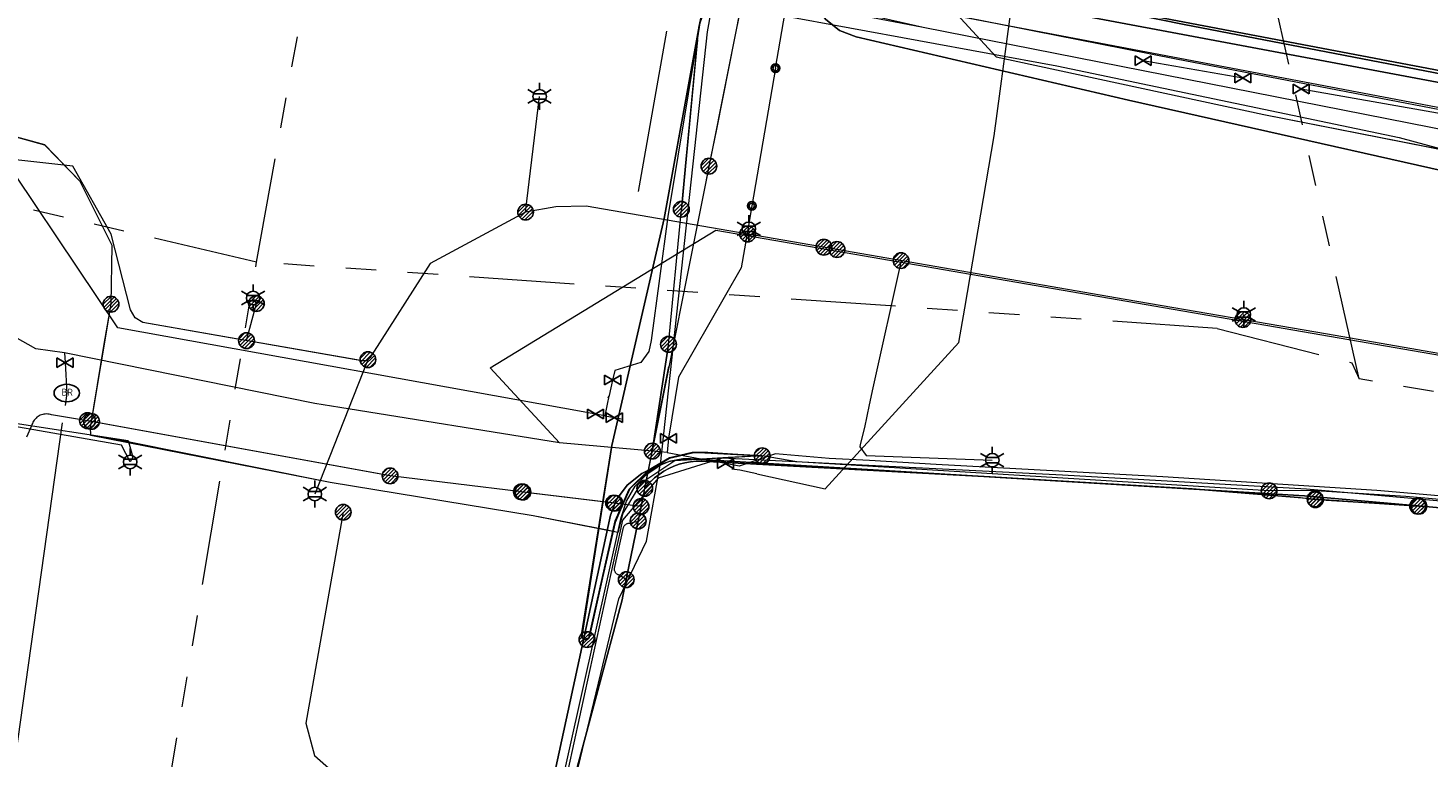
# Model space of a CAD drawing. Header units: metres. Extents: x 197355 to 199157, y 355772 to 356286.
# Tile 262 of 303: x 198744 to 198824, y 355966 to 356008. Entities that reach past the tile are written whole.
import ezdxf
from ezdxf.enums import TextEntityAlignment as Align
from ezdxf.lldxf.tags import DXFTag

# ---------------------------------------------------------------- set-up
doc = ezdxf.new("R2010")
doc.units = ezdxf.units.M
doc.linetypes.add('RI-GWA', pattern=[18.45, 6, -1.8, 1.75, -1.8, 1.75, -1.8, 1.75, -1.8])
for name, color, linetype, lineweight in [('B-WE-KL-DATA_ENEXISNETBEHEERB.V.-G', 90, 'KL-DATA-N', 18), ('B-WE-KL-DATA_HULPSTUK_EUROFIBERNEDERLANDB.V.-S', 98, 'Continuous', 25), ('B-WE-KL-DATA_HULPSTUK_KPNB.V.-S', 90, 'Continuous', 25), ('B-WE-KL-DATA_KABELBUNDEL_KPNB.V.-G', 90, 'Continuous', 18), ('B-WE-KL-DATA_KABELBUNDEL_ZIGGOB.V.-G', 94, 'Continuous', 18), ('B-WE-KL-DATA_TELECOM_EUROFIBERNEDERLANDB.V.-G', 98, 'KL-TELECOM-ALGEMEEN-N', 18), ('B-WE-KL-DATA_TELECOM_REGGEFIBEROPERATORB.V.-G', 90, 'KL-TELECOM-ALGEMEEN-N', 18), ('B-WE-KL-DATA_TELECOM_ZIGGOB.V.-G', 94, 'KL-TELECOM-ALGEMEEN-N', 18), ('B-WE-KL-DATA_ZIGGOB.V.-G', 94, 'KL-DATA-N', 18), ('B-WE-KL-ET_LS_ENEXISNETBEHEERB.V.-G', 190, 'KL-LS-N', 18), ('B-WE-KL-ET_LS_HULPSTUK_ENEXISNETBEHEERB.V.-G', 190, 'Continuous', 18), ('B-WE-KL-ET_LS_HULPSTUK_ENEXISNETBEHEERB.V.-S', 190, 'Continuous', 25), ('B-WE-KL-ET_LS_KABELBUNDEL_ENEXISNETBEHEERB.V.-G', 190, 'KL-BUNDEL-N', 18), ('B-WE-KL-ET_MS_ENEXISNETBEHEERB.V.-G', 130, 'KL-MS-N', 18), ('B-WE-KL-GAS_HD_ENEXISNETBEHEERB.V.-G', 30, 'KL-GAS-HD-N', 18), ('B-WE-KL-GAS_HULPSTUK_ENEXISNETBEHEERB.V.-S', 30, 'Continuous', 25), ('B-WE-KL-GAS_LD_ENEXISNETBEHEERB.V.-G', 50, 'KL-GAS-LD-N', 18), ('B-WE-KL-WATER_HULPSTUK_NVWATERLEIDINGMAATSCHAPPIJLIMBURG-S', 170, 'Continuous', 25), ('B-WE-KL-WATER_TRANSPORTLEIDING_NVWATERLEIDINGMAATSCHAPPIJLIMBURG-G', 170, 'KL-WATER-TR-N', 18), ('B-WE-RI-GWA_GEMEENTEROERMOND-G', 30, 'RI-GWA', 18)]:
    doc.layers.add(name, color=color, linetype=linetype, lineweight=lineweight)
doc.styles.add('NLCS-ISO', font='NLCS-ISO.ttf')
doc.styles.get("Standard").update_dxf_attribs({"font": 'isocp.shx'})
doc.linetypes.add('KL-BUNDEL-N', pattern='A,28,-5,[103,NLCS.SHX,S=1.25,R=0,X=0,Y=0],-5,[103,NLCS.SHX,S=1.25,R=0,X=0,Y=0],-5,[103,NLCS.SHX,S=1.25,R=0,X=0,Y=0],-5,[103,NLCS.SHX,S=1.25,R=0,X=0,Y=0],-5', length=53)
tags = doc.linetypes.add('KL-DATA-N', pattern='A,4,-1,[101,NLCS.SHX,S=0.5,R=0,X=0,Y=0],-1,4,-1,["D",Standard,S=1,R=0,X=-0.25,Y=-0.5],-1.5', length=12.5).pattern_tags.tags
tags[18] = DXFTag(74, 10)
tags = doc.linetypes.add('KL-GAS-HD-N', pattern='A,4,-1,[69,NLCS.SHX,S=0.5,R=0,X=0,Y=0],-1,4,-1,["H",Standard,S=1,R=0,X=0,Y=-0.5],-2', length=13).pattern_tags.tags
tags[18] = DXFTag(74, 10)
tags = doc.linetypes.add('KL-GAS-LD-N', pattern='A,4,-1,[69,NLCS.SHX,S=0.5,R=0,X=0,Y=0],-1,4,-1,["L",Standard,S=1,R=0,X=0.25,Y=-0.5],-2', length=13).pattern_tags.tags
tags[18] = DXFTag(74, 10)
tags = doc.linetypes.add('KL-LS-N', pattern='A,4,-1,[103,NLCS.SHX,S=0.75,R=0,X=0,Y=0],-1,4,-1,["L",Standard,S=1,R=0,X=0,Y=-0.5],-2', length=13).pattern_tags.tags
tags[18] = DXFTag(74, 10)
tags = doc.linetypes.add('KL-MS-N', pattern='A,4,-1,[103,NLCS.SHX,S=0.75,R=0,X=0,Y=0],-1,4,-1,["M",Standard,S=1,R=0,X=0,Y=-0.5],-2', length=13).pattern_tags.tags
tags[18] = DXFTag(74, 10)
doc.linetypes.add('KL-TELECOM-ALGEMEEN-N', pattern='A,7,-1,[101,NLCS.SHX,S=0.5,R=0,X=0,Y=0],-1', length=9)
doc.linetypes.add('KL-WATER-TR-N', pattern='A,7,-0.5,[168,NLCS.SHX,S=0.75,R=0,X=0.75,Y=0],-2,[168,NLCS.SHX,S=0.75,R=0,X=0.75,Y=0],-2', length=11.5)

# ---------------------------------------------------------------- blocks, each defined once
blk = doc.blocks.new('SKL-ET_HULP_MOF-SO')
h = blk.add_hatch()
h.set_pattern_fill('ANSI31', color=256, scale=6, style=0)
h.set_pattern_definition([(45, (-2.25, -126.982), (-0.53033, 0.53033), [])])
edge = h.paths.add_edge_path()
edge.add_arc((0, 0), 2.25, 0, 360)
at = {"linetype": 'Continuous'}
blk.add_circle((0, 0), 2.25, dxfattribs=at)
blk = doc.blocks.new('SKL-WTB_HULP_AFSLUITER-SO')
for p, q in [((2.3, 1.37), (-2.3, -1.37)), ((-2.3, 1.37), (2.3, -1.37)), ((2.3, -1.37), (2.3, 1.37))]:
    blk.add_line(p, q)
at = {"ltscale": 0.1}
blk.add_line((-2.3, -1.37), (-2.3, 1.37), dxfattribs=at)
blk = doc.blocks.new('B-SIE-WEG_LICHTMAST-SO')
at = {"ltscale": 0.1}
for p, q in [((-0.334, 0.193), (-0.668, 0.386)), ((0, 0.386), (0, 0.772)), ((0.334, 0.193), (0.668, 0.386)), ((-0.334, -0.193), (-0.668, -0.386)), ((0, -0.386), (0, -0.772)), ((0.334, -0.193), (0.668, -0.386))]:
    blk.add_line(p, q, dxfattribs=at)
at = {"flags": 128}
for points in [[(-0.354, 0.152), (0.354, 0.152)], [(-0.354, -0.152), (0.354, -0.152)]]:
    blk.add_lwpolyline(points, dxfattribs=at)
at = {"ltscale": 0.1}
blk.add_circle((0, 0), 0.386, dxfattribs=at)
at = {"style": 'NLCS-ISO'}
blk.add_attdef('TYPE', text='', height=0.549, dxfattribs=at).set_placement((0, 0.772), align=Align.BOTTOM_CENTER)
blk = doc.blocks.new('SIE-WEG_STRAATPOT_BRANDKRAAN-SO')
blk.add_ellipse((0, 0), major_axis=(-0.729, 0), ratio=0.685994)
at = {"style": 'NLCS-ISO'}
blk.add_text('BR', height=0.4, dxfattribs=at).set_placement((-0.298, -0.153))
blk = doc.blocks.new('SIE-WEG_AFVALBAK_TYPE_01')
for radius in [0.25, 0.156]:
    blk.add_circle((0, 0), radius)

msp = doc.modelspace()

# ---------------------------------------------------------------- linework, layer by layer
at = {"layer": 'B-WE-KL-DATA_ENEXISNETBEHEERB.V.-G', "flags": 128}
msp.add_lwpolyline([(198804.951, 356006.998), (198801.173, 356007.741)], dxfattribs=at)
at = {"layer": 'B-WE-KL-DATA_KABELBUNDEL_KPNB.V.-G', "flags": 128}
for points in [[(198780.98, 355997.528), (198781.216, 356000), (198781.975, 356007.946), (198782.049, 356008.208), (198782.146, 356008.463), (198782.266, 356008.708), (198782.406, 356008.941), (198782.567, 356009.161), (198782.747, 356009.366)], [(198784.369, 356009.067), (198782.983, 356002.119), (198782.559, 356000), (198782.559, 355999.998)], [(198784.457, 356009.508), (198783.87, 356006.564)], [(198786.68, 356008.642), (198802.473, 356005.738), (198822.065, 356001.634), (198828.12, 356000), (198848.65, 355995.447), (198869.448, 355992.339), (198889.593, 355990.615)], [(198781.905, 356007.218), (198781.905, 356007.217), (198781.872, 356006.872), (198781.216, 356000), (198780.979, 355997.523)], [(198781.905, 356007.217), (198781.872, 356006.872), (198781.619, 356004.229)], [(198783.869, 356006.563), (198782.285, 355998.618)], [(198782.559, 355999.998), (198782.344, 355998.915), (198779.356, 355983.922), (198779.296, 355983.623), (198778.892, 355981.615), (198778.672, 355980.524), (198778.671, 355980.52), (198778.503, 355979.686), (198777.827, 355976.331), (198777.638, 355975.389), (198777.596, 355975.183), (198773.421, 355959.601)], [(198780.243, 355989.797), (198780.98, 355997.528)], [(198779.318, 355983.686), (198779.324, 355983.713), (198779.356, 355983.922), (198780.243, 355989.797)], [(198780.243, 355989.797), (198779.356, 355983.921), (198779.324, 355983.713)], [(198779.296, 355983.623), (198779.356, 355983.921), (198780.273, 355988.525)], [(198747.225, 355985.386), (198746.99, 355985.429), (198744.939, 355985.76), (198744.869, 355985.782), (198744.797, 355985.798), (198744.723, 355985.808), (198744.65, 355985.812), (198744.576, 355985.81), (198744.503, 355985.801), (198744.43, 355985.786), (198744.36, 355985.765), (198744.291, 355985.738), (198744.225, 355985.705), (198744.162, 355985.667), (198744.102, 355985.623), (198744.046, 355985.575), (198743.995, 355985.522), (198743.948, 355985.464), (198743.907, 355985.403), (198743.87, 355985.339), (198743.84, 355985.272), (198743.815, 355985.202), (198743.796, 355985.131), (198743.507, 355984.487)], [(198746.99, 355985.429), (198744.939, 355985.76), (198744.869, 355985.782), (198744.797, 355985.798), (198744.723, 355985.808), (198744.65, 355985.812), (198744.576, 355985.81), (198744.503, 355985.801), (198744.43, 355985.786), (198744.36, 355985.765), (198744.291, 355985.738), (198744.225, 355985.705), (198744.162, 355985.667), (198744.102, 355985.623), (198744.046, 355985.575), (198743.995, 355985.522), (198743.948, 355985.464), (198743.907, 355985.403), (198743.87, 355985.339), (198743.84, 355985.272), (198743.815, 355985.202), (198743.796, 355985.131), (198743.507, 355984.487)], [(198764.311, 355982.268), (198746.99, 355985.429)], [(198764.311, 355982.268), (198746.99, 355985.429)], [(198764.311, 355982.268), (198747.225, 355985.386), (198746.99, 355985.429)], [(198764.311, 355982.268), (198747.225, 355985.386)], [(198778.885, 355981.555), (198778.899, 355981.622), (198778.931, 355981.777), (198779.238, 355983.291), (198779.318, 355983.686)], [(198817.259, 355980.906), (198816.283, 355981.032), (198816.282, 355981.032), (198810.218, 355981.532), (198798.659, 355982.21), (198782.478, 355983.09), (198782.152, 355983.114), (198781.826, 355983.111), (198781.501, 355983.081), (198781.18, 355983.024), (198780.864, 355982.941), (198780.556, 355982.832), (198780.259, 355982.697), (198779.974, 355982.539), (198779.702, 355982.357), (198779.447, 355982.154), (198779.128, 355981.844), (198778.899, 355981.622), (198778.892, 355981.615), (198778.672, 355980.524), (198777.728, 355980.637), (198777.715, 355980.639), (198777.177, 355980.705)], [(198778.886, 355981.555), (198779.003, 355981.703), (198779.128, 355981.844), (198779.283, 355982.004), (198779.447, 355982.154), (198779.702, 355982.357), (198779.974, 355982.539), (198780.259, 355982.697), (198780.556, 355982.832), (198780.864, 355982.941), (198781.18, 355983.024), (198781.501, 355983.081), (198781.826, 355983.111), (198782.152, 355983.114), (198782.478, 355983.09), (198798.659, 355982.21), (198810.218, 355981.532), (198816.282, 355981.032), (198816.283, 355981.032), (198817.253, 355980.952)], [(198771.915, 355981.345), (198771.829, 355981.355), (198764.311, 355982.268)], [(198771.829, 355981.355), (198764.311, 355982.268)], [(198777.108, 355980.714), (198771.928, 355981.343), (198771.785, 355981.36), (198771.681, 355981.373)], [(198777.145, 355980.709), (198771.928, 355981.343), (198771.785, 355981.36)], [(198777.108, 355980.714), (198775.702, 355980.885), (198771.915, 355981.345), (198771.829, 355981.355)], [(198777.177, 355980.705), (198775.702, 355980.885), (198771.915, 355981.345)], [(198778.675, 355980.519), (198778.885, 355981.555)], [(198817.253, 355980.952), (198823.194, 355980.534)], [(198817.253, 355980.952), (198823.194, 355980.534)], [(198823.118, 355980.536), (198817.264, 355980.905)], [(198817.266, 355980.94), (198823.194, 355980.532)], [(198778.675, 355980.52), (198778.671, 355980.52), (198777.728, 355980.637), (198777.715, 355980.639), (198777.108, 355980.714)], [(198778.507, 355979.687), (198778.675, 355980.519)], [(198834.649, 355979.401), (198832.737, 355979.646), (198832.736, 355979.646), (198832.732, 355979.646), (198831.457, 355979.796), (198823.777, 355980.495), (198823.773, 355980.495), (198823.118, 355980.536)], [(198823.194, 355980.534), (198823.773, 355980.495), (198823.777, 355980.495), (198831.457, 355979.796), (198832.732, 355979.646), (198832.736, 355979.646), (198832.737, 355979.646), (198834.341, 355979.444)], [(198777.828, 355976.331), (198777.827, 355976.331), (198777.415, 355976.589), (198777.385, 355976.599), (198777.356, 355976.612), (198777.328, 355976.627), (198777.302, 355976.644), (198777.277, 355976.664), (198777.255, 355976.685), (198777.234, 355976.709), (198777.215, 355976.734), (198777.198, 355976.761), (198777.184, 355976.789), (198777.172, 355976.819), (198777.163, 355976.849), (198777.157, 355976.88), (198777.153, 355976.911), (198777.152, 355976.943), (198777.154, 355976.974), (198777.672, 355979.324), (198777.683, 355979.352), (198777.696, 355979.38), (198777.712, 355979.406), (198777.73, 355979.431), (198777.75, 355979.454), (198777.772, 355979.475), (198777.796, 355979.494), (198777.821, 355979.512), (198777.848, 355979.526), (198777.876, 355979.539), (198777.904, 355979.549), (198777.934, 355979.557), (198777.964, 355979.562), (198777.995, 355979.564), (198778.025, 355979.564), (198778.503, 355979.686), (198778.507, 355979.687), (198778.508, 355979.687)], [(198777.828, 355976.33), (198778.507, 355979.687), (198778.507, 355979.687)], [(198773.29, 355959.002), (198773.411, 355959.555), (198773.421, 355959.602), (198777.596, 355975.184), (198777.638, 355975.389), (198777.828, 355976.33)]]:
    msp.add_lwpolyline(points, dxfattribs=at)
at = {"layer": 'B-WE-KL-DATA_KABELBUNDEL_ZIGGOB.V.-G', "flags": 128}
for points in [[(198793.142, 356012.548), (198793.158, 356012.11), (198793.308, 356011.718), (198793.57, 356011.427), (198793.908, 356011.277), (198877.987, 355995.29), (198907.898, 355990.129)], [(198783.081, 356011.192), (198782.449, 356007.682), (198779.772, 355982.919)], [(198907.424, 355988.08), (198877.63, 355993.221), (198788.407, 356010.184)], [(198906.626, 355984.633), (198865.204, 355991.61), (198838.155, 355996.495), (198831.839, 355998.084), (198806.564, 356003.767), (198790.979, 356007.394), (198790.029, 356007.77), (198789.237, 356008.403), (198788.679, 356009.234), (198788.407, 356010.184)], [(198895.179, 355969.822), (198864.336, 355974.749), (198848.107, 355978.097), (198846.74, 355977.826), (198835.236, 355979.755), (198832.085, 355980.147), (198831.536, 355979.811), (198816.634, 355981.132), (198781.497, 355983.24), (198781.06, 355983.238), (198780.269, 355983.084)], [(198779.772, 355982.919), (198778.724, 355982.404), (198777.879, 355981.73), (198777.272, 355980.925), (198776.927, 355980.019), (198764.987, 355924.877)], [(198764.987, 355924.877), (198773.071, 355959.862), (198777.534, 355979.885), (198777.848, 355980.83), (198778.345, 355981.674), (198778.997, 355982.37), (198779.768, 355982.88)], [(198765.724, 355924.458), (198773.652, 355959.64), (198777.405, 355975.241), (198778.992, 355978.528), (198779.768, 355982.88)], [(198779.768, 355982.88), (198780.269, 355983.084)], [(198779.772, 355982.919), (198779.768, 355982.88)], [(198779.772, 355982.919), (198780.269, 355983.084)]]:
    msp.add_lwpolyline(points, dxfattribs=at)
at = {"layer": 'B-WE-KL-DATA_TELECOM_EUROFIBERNEDERLANDB.V.-G', "flags": 128}
for points in [[(198799.4, 356073.3), (198794.6, 356073.1), (198794.5, 356073.1), (198794.4, 356073.2), (198794.3, 356073.3), (198794.2, 356073.3), (198794.1, 356073.4), (198791.9, 356073.5), (198791.8, 356073.4), (198791.7, 356073.4), (198791.6, 356073.3), (198791.5, 356073.2), (198791.8, 356068), (198791.8, 356067.8), (198791.9, 356067.7), (198792, 356067.7), (198792.1, 356067.6), (198794, 356067.7), (198794.1, 356067.7), (198794.2, 356067.6), (198794.3, 356067.5), (198794.3, 356067.4), (198794.4, 356062.3), (198794.4, 356062.2), (198794.3, 356062), (198794.1, 356062), (198793.9, 356062), (198784, 356064.7), (198783.9, 356064.6), (198784, 356061.3), (198784.9, 356044.4), (198785.2, 356043.1), (198785.7, 356041.8), (198786.4, 356040.5), (198786.9, 356039.8), (198787.3, 356039.3), (198788.3, 356038.5), (198789.4, 356037.7), (198788.6, 356033.4), (198786.6, 356031.8), (198784.6, 356020.5), (198784.2, 356018.4), (198784.2, 356017.9), (198782, 356008), (198780, 355997), (198777, 355984), (198775.3, 355973.2), (198775.3, 355973.1), (198775.3, 355973), (198775.4, 355972.9), (198775.5, 355972.9), (198775.6, 355972.9), (198775.7, 355973), (198775.7, 355973.1), (198777.2, 355979.7), (198778, 355981.5), (198779.1, 355982.5), (198780.3, 355983.3), (198781.6, 355983.6), (198782.5, 355983.6), (198785.6, 355983.4)], [(198785.6, 355983.4), (198782.5, 355983.6), (198781.6, 355983.6), (198780.3, 355983.3), (198779.1, 355982.6), (198778, 355981.5), (198777.2, 355979.6), (198775.7, 355973.1), (198775.7, 355973), (198775.6, 355972.9), (198775.5, 355972.9), (198775.4, 355972.9), (198775.3, 355973), (198775.3, 355973.1), (198775.3, 355973.2), (198777, 355984), (198780, 355997), (198782, 356008), (198784.1, 356017.9), (198784.2, 356018.4), (198784.6, 356020.5), (198786.6, 356031.8), (198788.6, 356033.4), (198789.4, 356037.7), (198788.3, 356038.5), (198787.3, 356039.3), (198786.9, 356039.8), (198786.4, 356040.5), (198785.7, 356041.8), (198785.2, 356043.1), (198784.9, 356044.4), (198784, 356061.3), (198783.9, 356064.6), (198784, 356064.7), (198793.9, 356062), (198795.5, 356061.6), (198805.9, 356061)], [(198785.608, 355983.419), (198782.455, 355983.59), (198781.624, 355983.567), (198780.306, 355983.26), (198779.084, 355982.548), (198778.036, 355981.528), (198777.192, 355979.654), (198775.666, 355972.95), (198775.494, 355972.891), (198775.435, 355972.9), (198775.275, 355973.039), (198775.256, 355973.172), (198777, 355984), (198780, 355997), (198782, 356008), (198784.245, 356018.382), (198784.636, 356020.488), (198786.56, 356031.83), (198788.645, 356033.373), (198789.362, 356037.739), (198788.274, 356038.459), (198787.676, 356038.92), (198787.28, 356039.372)], [(198785.6, 355983.4), (198781.6, 355983.6), (198780.3, 355983.3), (198779.1, 355982.5), (198778, 355981.5), (198777.2, 355979.7), (198775.7, 355973), (198775.4, 355972.9), (198775.3, 355973), (198775.3, 355973.2), (198777, 355984), (198780, 355997), (198782, 356008), (198784.6, 356020.5), (198786.6, 356031.8), (198788.6, 356033.4), (198789.4, 356037.7), (198787.2, 356039.4), (198787.3, 356039.3)], [(198785.612, 355983.422), (198780.61, 355983.13), (198778.66, 355981.83), (198777.63, 355980.13), (198777.34, 355979.03), (198772.5, 355979.99), (198760.88, 355981.89), (198747.18, 355984.59), (198747.17, 355985.04), (198748.34, 355992.09), (198748.4, 355995.45), (198746.58, 355999.12), (198744.55, 356001.21), (198740.01, 356002.46), (198696.39, 356010.58), (198669.49, 356015.85), (198660.72, 356017.37), (198659.15, 356017), (198597.9, 356027.61), (198595.23, 356028.17), (198593.88, 356022.81), (198592.01, 356023.07), (198552.791, 356029.824)], [(198775.582, 355972.903), (198775.494, 355972.891), (198775.435, 355972.9), (198775.359, 355972.937), (198775.31, 355972.984), (198775.275, 355973.039), (198775.256, 355973.108), (198775.256, 355973.172), (198777, 355984), (198780, 355997), (198782, 356008), (198784.154, 356017.89), (198784.245, 356018.382)], [(198748.339, 355992.094), (198748.402, 355995.448), (198746.577, 355999.123), (198744.551, 356001.207), (198740.01, 356002.46), (198735.387, 356003.354), (198696.389, 356010.581), (198669.491, 356015.851)], [(198785.608, 355983.419), (198783.66, 355983.316), (198780.61, 355983.131), (198778.659, 355981.83), (198777.632, 355980.126), (198777.337, 355979.028), (198776.535, 355979.196), (198772.497, 355979.988), (198760.88, 355981.892), (198749.024, 355984.274), (198747.176, 355984.591), (198747.174, 355985.043), (198747.944, 355989.801), (198748.339, 355992.094)], [(198814.618, 355981.415), (198787.584, 355983.075), (198785.608, 355983.419)], [(198889.3, 355935.9), (198889.26, 355935.9), (198890.42, 355939.8), (198893.75, 355950.83), (198895.48, 355952.11), (198896.19, 355954.46), (198898.68, 355962.7), (198896.63, 355963.52), (198895.26, 355965.85), (198892.84, 355969.82), (198844.39, 355978.32), (198834.91, 355979.8), (198827.41, 355980.65), (198822.44, 355981.09), (198816.99, 355981.43), (198814.62, 355981.42), (198787.58, 355983.08), (198785.61, 355983.42)], [(198889.259, 355935.901), (198890.422, 355939.805), (198893.752, 355950.834), (198895.477, 355952.114), (198896.188, 355954.463), (198898.677, 355962.703), (198896.63, 355963.522), (198895.26, 355965.847), (198892.844, 355969.817), (198844.39, 355978.318), (198834.907, 355979.797), (198827.409, 355980.648), (198822.441, 355981.088), (198816.992, 355981.426), (198814.618, 355981.415)]]:
    msp.add_lwpolyline(points, dxfattribs=at)
at = {"layer": 'B-WE-KL-DATA_TELECOM_REGGEFIBEROPERATORB.V.-G', "flags": 128}
msp.add_lwpolyline([(198907.114, 355954.914), (198900.193, 355956.97), (198898.852, 355960.838), (198899.764, 355963.391), (198897.011, 355964.261), (198894.249, 355969.099), (198876.583, 355972.252), (198856.186, 355975.804), (198844.533, 355978.226), (198834.723, 355979.864), (198822.548, 355980.99), (198816.75, 355981.511), (198802.797, 355982.32), (198783.317, 355983.277), (198779.65, 355982.148), (198777.612, 355979.74), (198775.473, 355969.974), (198773.206, 355959.55), (198773.062, 355959.115), (198771.679, 355952.886), (198771.525, 355952.32)], dxfattribs=at)
at = {"layer": 'B-WE-KL-DATA_TELECOM_ZIGGOB.V.-G', "flags": 128}
for points in [[(198858.822, 355885.272), (198864.606, 355886.152), (198865.179, 355886.116), (198865.504, 355886.239), (198865.783, 355886.597), (198866.666, 355889.657), (198866.962, 355889.962), (198867.236, 355890.05), (198867.523, 355890.027), (198878.33, 355887.008), (198878.784, 355887.013), (198879.158, 355887.26), (198879.3, 355887.522), (198884.082, 355903.134), (198888.249, 355918.721), (198903.993, 355973.419), (198906.626, 355984.633), (198907.898, 355990.129), (198877.987, 355995.29), (198793.908, 356011.277), (198793.57, 356011.427), (198793.308, 356011.718), (198793.158, 356012.11), (198793.142, 356012.548), (198797.02, 356035.333), (198793.962, 356036.115), (198790.517, 356037.169), (198790.278, 356037.271), (198790.041, 356037.379), (198789.193, 356037.839), (198788.399, 356038.385), (198787.471, 356039.205), (198786.31, 356040.653), (198785.707, 356041.74), (198785.181, 356043.152), (198784.879, 356045.013), (198784.529, 356051.596), (198782.807, 356089.734), (198781.683, 356098.692), (198782.473, 356102.52), (198770.671, 356105.633), (198735.477, 356117.873), (198727.946, 356115.425)], [(198858.822, 355885.272), (198864.606, 355886.152), (198865.179, 355886.116), (198865.504, 355886.239), (198865.783, 355886.597), (198866.666, 355889.657), (198866.962, 355889.962), (198867.236, 355890.05), (198867.523, 355890.027), (198878.33, 355887.008), (198878.784, 355887.013), (198879.158, 355887.26), (198879.3, 355887.522), (198884.082, 355903.134), (198888.249, 355918.721), (198903.993, 355973.419), (198906.626, 355984.633), (198907.424, 355988.08), (198877.63, 355993.221), (198788.407, 356010.184), (198733.965, 356020.486), (198706.937, 356025.274), (198681.209, 356026.787), (198569.895, 356046.012), (198555.552, 356048.493)]]:
    msp.add_lwpolyline(points, dxfattribs=at)
at = {"layer": 'B-WE-KL-DATA_ZIGGOB.V.-G', "flags": 128}
for points in [[(198555.054, 356045.124), (198569.353, 356042.642), (198606.149, 356036.233), (198636.6, 356030.897), (198681.135, 356023.378), (198685.825, 356023.06), (198706.24, 356022.339), (198732.873, 356017.365), (198737.054, 356029.31), (198739.5, 356041.905), (198740.583, 356045.877), (198746.836, 356049.705), (198785.181, 356043.152), (198785.707, 356041.74), (198786.31, 356040.653), (198787.471, 356039.205), (198788.399, 356038.385), (198789.193, 356037.839), (198790.041, 356037.379), (198790.049, 356037.148), (198790.203, 356037.022), (198790.388, 356037.035), (198790.517, 356037.169), (198793.962, 356036.115), (198792.937, 356032.25), (198788.464, 356011.243), (198788.407, 356010.184), (198788.679, 356009.234), (198789.237, 356008.403), (198790.029, 356007.77), (198790.979, 356007.394), (198806.564, 356003.767), (198831.839, 355998.084), (198838.155, 355996.495), (198865.204, 355991.61), (198914.51, 355983.305), (198963.748, 355974.608), (199013.129, 355967.104), (199016.497, 355967.145)], [(198555.054, 356045.124), (198569.353, 356042.642), (198606.149, 356036.233), (198636.6, 356030.897), (198681.135, 356023.378), (198685.825, 356023.06), (198706.24, 356022.339), (198732.873, 356017.365), (198737.054, 356029.31), (198739.5, 356041.905), (198740.583, 356045.877), (198746.836, 356049.705), (198785.181, 356043.152), (198785.707, 356041.74), (198786.31, 356040.653), (198787.471, 356039.205), (198788.399, 356038.385), (198789.193, 356037.839), (198790.041, 356037.379), (198790.049, 356037.148), (198790.203, 356037.022), (198790.388, 356037.035), (198790.517, 356037.169), (198793.962, 356036.115), (198792.937, 356032.25), (198788.464, 356011.243), (198788.407, 356010.184), (198788.679, 356009.234), (198789.237, 356008.403), (198790.029, 356007.77), (198790.979, 356007.394), (198806.564, 356003.767), (198831.839, 355998.084), (198838.155, 355996.495), (198865.204, 355991.61), (198914.51, 355983.305), (198963.748, 355974.608), (199013.129, 355967.104), (199016.497, 355967.145)], [(198555.054, 356045.124), (198569.353, 356042.642), (198606.149, 356036.233), (198636.6, 356030.897), (198681.135, 356023.378), (198685.825, 356023.06), (198706.24, 356022.339), (198732.873, 356017.365), (198737.054, 356029.31), (198739.5, 356041.905), (198740.583, 356045.877), (198746.836, 356049.705), (198785.181, 356043.152), (198785.707, 356041.74), (198786.31, 356040.653), (198787.471, 356039.205), (198788.399, 356038.385), (198789.193, 356037.839), (198790.041, 356037.379), (198790.049, 356037.148), (198790.203, 356037.022), (198790.388, 356037.035), (198790.517, 356037.169), (198793.962, 356036.115), (198792.937, 356032.25), (198788.464, 356011.243), (198788.407, 356010.184), (198788.679, 356009.234), (198789.237, 356008.403), (198790.029, 356007.77), (198790.979, 356007.394), (198806.564, 356003.767), (198831.839, 355998.084), (198838.155, 355996.495), (198865.204, 355991.61), (198914.51, 355983.305), (198963.748, 355974.608), (199013.129, 355967.104), (199016.497, 355967.145)], [(199016.497, 355967.145), (199013.129, 355967.104), (198963.748, 355974.608), (198914.51, 355983.305), (198865.204, 355991.61), (198838.155, 355996.495), (198831.839, 355998.084), (198806.564, 356003.767), (198790.979, 356007.394), (198790.029, 356007.77), (198789.237, 356008.403), (198788.679, 356009.234), (198788.407, 356010.184), (198788.464, 356011.243), (198792.937, 356032.25), (198793.962, 356036.115), (198790.517, 356037.169), (198790.388, 356037.035), (198790.203, 356037.022), (198790.049, 356037.148), (198790.041, 356037.379), (198789.193, 356037.839), (198788.399, 356038.385), (198787.471, 356039.205), (198786.31, 356040.653), (198785.707, 356041.74), (198785.181, 356043.152), (198746.836, 356049.705), (198740.583, 356045.877), (198739.5, 356041.905), (198737.054, 356029.31), (198732.873, 356017.365), (198706.24, 356022.339), (198685.825, 356023.06), (198681.135, 356023.378), (198636.6, 356030.897), (198606.149, 356036.233), (198569.353, 356042.642), (198555.054, 356045.124)], [(198555.054, 356045.124), (198569.353, 356042.642), (198606.149, 356036.233), (198636.6, 356030.897), (198681.135, 356023.378), (198685.825, 356023.06), (198706.24, 356022.339), (198732.873, 356017.365), (198737.054, 356029.31), (198739.5, 356041.905), (198740.583, 356045.877), (198746.836, 356049.705), (198785.181, 356043.152), (198785.707, 356041.74), (198786.31, 356040.653), (198787.471, 356039.205), (198788.399, 356038.385), (198789.193, 356037.839), (198790.041, 356037.379), (198790.049, 356037.148), (198790.203, 356037.022), (198790.388, 356037.035), (198790.517, 356037.169), (198793.962, 356036.115), (198792.937, 356032.25), (198788.464, 356011.243), (198788.407, 356010.184), (198788.679, 356009.234), (198789.237, 356008.403), (198790.029, 356007.77), (198790.979, 356007.394), (198806.564, 356003.767), (198831.839, 355998.084), (198838.155, 355996.495), (198865.204, 355991.61), (198914.51, 355983.305), (198963.748, 355974.608), (199013.129, 355967.104), (199016.497, 355967.145)], [(198723.032, 355847.208), (198723.637, 355850.676), (198727.059, 355849.689), (198734.459, 355847.911), (198737.726, 355847.672), (198738.352, 355853.333), (198738.693, 355855.44), (198739.044, 355856.997), (198739.688, 355857.917), (198755.89, 355891.258), (198757.306, 355894.441), (198759.106, 355899.135), (198760.504, 355903.703), (198764.987, 355924.877), (198773.071, 355959.862), (198777.534, 355979.885), (198777.848, 355980.83), (198778.345, 355981.674), (198778.997, 355982.37), (198779.768, 355982.88), (198780.269, 355983.084), (198781.06, 355983.238), (198781.497, 355983.24), (198816.634, 355981.132), (198831.536, 355979.811), (198832.085, 355980.147), (198835.236, 355979.755), (198846.74, 355977.826), (198848.107, 355978.097), (198864.336, 355974.749), (198895.179, 355969.822), (198896.034, 355974.574), (198916.108, 355971.662), (198965.382, 355963.17), (199014.381, 355954.173)], [(198723.032, 355847.208), (198723.637, 355850.676), (198727.059, 355849.689), (198734.459, 355847.911), (198737.726, 355847.672), (198738.352, 355853.333), (198738.693, 355855.44), (198739.044, 355856.997), (198739.688, 355857.917), (198755.89, 355891.258), (198757.306, 355894.441), (198759.106, 355899.135), (198760.504, 355903.703), (198764.987, 355924.877), (198776.927, 355980.019), (198777.272, 355980.925), (198777.879, 355981.73), (198778.724, 355982.404), (198779.772, 355982.919), (198780.269, 355983.084), (198781.06, 355983.238), (198781.497, 355983.24), (198816.634, 355981.132), (198831.536, 355979.811), (198832.085, 355980.147), (198835.236, 355979.755), (198846.74, 355977.826), (198848.107, 355978.097), (198864.336, 355974.749), (198895.179, 355969.822), (198896.034, 355974.574), (198916.108, 355971.662), (198965.382, 355963.17), (199014.381, 355954.173)], [(198723.032, 355847.208), (198723.637, 355850.676), (198727.059, 355849.689), (198734.459, 355847.911), (198737.726, 355847.672), (198738.352, 355853.333), (198738.693, 355855.44), (198739.044, 355856.997), (198739.688, 355857.917), (198755.89, 355891.258), (198757.306, 355894.441), (198759.106, 355899.135), (198760.504, 355903.703), (198764.987, 355924.877), (198776.927, 355980.019), (198777.272, 355980.925), (198777.879, 355981.73), (198778.724, 355982.404), (198779.772, 355982.919), (198780.269, 355983.084), (198781.06, 355983.238), (198781.497, 355983.24), (198816.634, 355981.132), (198831.536, 355979.811), (198832.085, 355980.147), (198835.236, 355979.755), (198846.74, 355977.826), (198848.107, 355978.097), (198864.336, 355974.749), (198895.179, 355969.822), (198896.034, 355974.574), (198916.108, 355971.662), (198965.382, 355963.17), (199014.381, 355954.173)], [(198723.032, 355847.208), (198723.637, 355850.676), (198727.059, 355849.689), (198734.459, 355847.911), (198737.726, 355847.672), (198738.352, 355853.333), (198738.693, 355855.44), (198739.044, 355856.997), (198739.688, 355857.917), (198755.89, 355891.258), (198757.306, 355894.441), (198759.106, 355899.135), (198760.504, 355903.703), (198764.987, 355924.877), (198776.927, 355980.019), (198777.272, 355980.925), (198777.879, 355981.73), (198778.724, 355982.404), (198779.772, 355982.919), (198780.269, 355983.084), (198781.06, 355983.238), (198781.497, 355983.24), (198816.634, 355981.132), (198831.536, 355979.811), (198832.085, 355980.147), (198835.236, 355979.755), (198846.74, 355977.826), (198848.107, 355978.097), (198864.336, 355974.749), (198895.179, 355969.822), (198896.034, 355974.574), (198916.108, 355971.662), (198965.382, 355963.17), (199014.381, 355954.173)], [(198723.032, 355847.208), (198723.637, 355850.676), (198727.059, 355849.689), (198734.459, 355847.911), (198737.726, 355847.672), (198738.352, 355853.333), (198738.693, 355855.44), (198739.044, 355856.997), (198739.688, 355857.917), (198755.89, 355891.258), (198757.306, 355894.441), (198759.106, 355899.135), (198760.504, 355903.703), (198764.987, 355924.877), (198773.071, 355959.862), (198777.534, 355979.885), (198777.848, 355980.83), (198778.345, 355981.674), (198778.997, 355982.37), (198779.768, 355982.88), (198780.269, 355983.084), (198781.06, 355983.238), (198781.497, 355983.24), (198816.634, 355981.132), (198831.536, 355979.811), (198832.085, 355980.147), (198835.236, 355979.755), (198846.74, 355977.826), (198848.107, 355978.097), (198864.336, 355974.749), (198895.179, 355969.822), (198896.034, 355974.574), (198916.108, 355971.662), (198965.382, 355963.17), (199014.381, 355954.173)], [(198723.032, 355847.208), (198723.637, 355850.676), (198727.059, 355849.689), (198734.459, 355847.911), (198737.726, 355847.672), (198738.352, 355853.333), (198738.693, 355855.44), (198739.044, 355856.997), (198739.688, 355857.917), (198755.89, 355891.258), (198757.306, 355894.441), (198759.106, 355899.135), (198760.504, 355903.703), (198764.987, 355924.877), (198773.071, 355959.862), (198777.534, 355979.885), (198777.848, 355980.83), (198778.345, 355981.674), (198778.997, 355982.37), (198779.768, 355982.88), (198780.269, 355983.084), (198781.06, 355983.238), (198781.497, 355983.24), (198816.634, 355981.132), (198831.536, 355979.811), (198832.085, 355980.147), (198835.236, 355979.755), (198846.74, 355977.826), (198848.107, 355978.097), (198864.336, 355974.749), (198895.179, 355969.822), (198896.034, 355974.574), (198916.108, 355971.662), (198965.382, 355963.17), (199014.381, 355954.173)], [(198723.032, 355847.208), (198723.637, 355850.676), (198727.059, 355849.689), (198734.459, 355847.911), (198737.726, 355847.672), (198738.352, 355853.333), (198738.693, 355855.44), (198739.044, 355856.997), (198739.688, 355857.917), (198755.89, 355891.258), (198757.306, 355894.441), (198759.106, 355899.135), (198760.504, 355903.703), (198764.987, 355924.877), (198773.071, 355959.862), (198777.534, 355979.885), (198777.848, 355980.83), (198778.345, 355981.674), (198778.997, 355982.37), (198779.768, 355982.88), (198780.269, 355983.084), (198781.06, 355983.238), (198781.497, 355983.24), (198816.634, 355981.132), (198831.536, 355979.811), (198832.085, 355980.147), (198835.236, 355979.755), (198846.74, 355977.826), (198848.107, 355978.097), (198864.336, 355974.749), (198895.179, 355969.822), (198896.034, 355974.574), (198916.108, 355971.662), (198965.382, 355963.17), (199014.381, 355954.173)]]:
    msp.add_lwpolyline(points, dxfattribs=at)
at = {"layer": 'B-WE-KL-ET_LS_ENEXISNETBEHEERB.V.-G', "flags": 128}
for points in [[(198890.376, 356008.709), (198890.941, 356008.486), (198891.583, 356007.864), (198893.674, 356007.498), (198898.468, 356006.691), (198901.475, 356006.161), (198908.586, 356004.941), (198908.967, 356004.335), (198906.042, 355991.108), (198905.622, 355990.493), (198904.892, 355990.339), (198888.88, 355992.7), (198849.896, 356000), (198793.393, 356010.611), (198791.963, 356011.639), (198791.657, 356013.374), (198795.213, 356033.777), (198795.164, 356034.85), (198794.315, 356035.506), (198793.466, 356035.758), (198792.62, 356036.02), (198791.475, 356035.878), (198790.66, 356035.061), (198789.129, 356029.8)], [(198772.065, 355997.368), (198772.87, 356003.99)], [(198742.024, 356000.453), (198741.089, 355986.71), (198741.358, 355985.809), (198742.356, 355985.366), (198749.313, 355984.299), (198749.582, 355983.336), (198749.436, 355983.066)], [(198789.886, 355995.227), (198775.536, 355997.716), (198773.788, 355997.665), (198772.065, 355997.368), (198766.603, 355994.422), (198763.259, 355989.194), (198763.175, 355989.038), (198763.042, 355988.921), (198762.876, 355988.858), (198762.698, 355988.857), (198750.165, 355991.043), (198749.718, 355991.318), (198749.457, 355991.773), (198748.35, 355996.103), (198746.161, 356000), (198742.024, 356000.453)], [(198784.774, 355996.114), (198784.841, 355996.414)], [(198833.856, 355987.618), (198817.954, 355990.387), (198806.388, 355992.364), (198789.886, 355995.227)], [(198793.553, 355994.591), (198791.935, 355987.306), (198791.724, 355986.328), (198791.454, 355985.041), (198791.223, 355984.068), (198791.188, 355983.939), (198791.56, 355983.437), (198798.777, 355983.169)], [(198756.092, 355990.009), (198756.66, 355992.13)], [(198756.66, 355992.13), (198756.47, 355992.45)], [(198813.121, 355991.213), (198813.172, 355991.509)], [(198763.042, 355988.921), (198760.004, 355981.229)], [(198749.436, 355983.066), (198748.936, 355984.029), (198742.29, 355985.197), (198742.094, 355985.212), (198741.899, 355985.188), (198741.327, 355984.826), (198741.117, 355984.182), (198741.889, 355958.774)], [(198761.631, 355980.187), (198759.489, 355968.112), (198759.991, 355966.257), (198761.435, 355964.99), (198761.969, 355964.397), (198761.899, 355963.602), (198754.937, 355950.806), (198742.763, 355882.812), (198737.237, 355854.429)]]:
    msp.add_lwpolyline(points, dxfattribs=at)
at = {"layer": 'B-WE-KL-ET_LS_HULPSTUK_ENEXISNETBEHEERB.V.-G', "flags": 128}
for points in [[(198780.126, 356007.728), (198778.502, 355998.542)], [(198755.15, 355990.173), (198750.165, 355991.043)], [(198762.409, 355988.907), (198756.929, 355989.863)]]:
    msp.add_lwpolyline(points, dxfattribs=at)
at = {"layer": 'B-WE-KL-ET_LS_KABELBUNDEL_ENEXISNETBEHEERB.V.-G', "flags": 128}
for points in [[(198790.66, 356035.061), (198791.475, 356035.878), (198792.62, 356036.02), (198793.466, 356035.758), (198794.315, 356035.506), (198795.164, 356034.85), (198795.213, 356033.777), (198791.657, 356013.374), (198791.963, 356011.639), (198793.393, 356010.611), (198849.896, 356000), (198888.88, 355992.7), (198904.892, 355990.339), (198905.622, 355990.493), (198906.042, 355991.108)], [(198780.126, 356007.728), (198778.502, 355998.542)], [(198742.024, 356000.453), (198741.089, 355986.71), (198741.358, 355985.809), (198742.356, 355985.366), (198749.313, 355984.299), (198749.582, 355983.336), (198749.436, 355983.066)], [(198750.165, 355991.043), (198749.718, 355991.318), (198749.457, 355991.773), (198748.35, 355996.103), (198746.161, 356000), (198742.024, 356000.453)], [(198789.886, 355995.227), (198775.536, 355997.716), (198773.788, 355997.665), (198772.065, 355997.368), (198766.603, 355994.422), (198763.259, 355989.194), (198763.175, 355989.038), (198763.042, 355988.921), (198762.876, 355988.858), (198762.698, 355988.857), (198762.409, 355988.907)], [(198833.856, 355987.618), (198817.954, 355990.387), (198806.388, 355992.364), (198789.886, 355995.227)], [(198755.15, 355990.173), (198750.165, 355991.043)], [(198756.929, 355989.863), (198755.15, 355990.173)], [(198762.409, 355988.907), (198756.929, 355989.863)], [(198749.436, 355983.066), (198748.936, 355984.029), (198742.29, 355985.197), (198742.094, 355985.212), (198741.899, 355985.188), (198741.327, 355984.826), (198741.117, 355984.182), (198741.889, 355958.774)], [(198761.631, 355980.187), (198759.489, 355968.112), (198759.991, 355966.257), (198761.435, 355964.99), (198761.969, 355964.397), (198761.899, 355963.602), (198754.937, 355950.806), (198742.763, 355882.812), (198737.237, 355854.429)]]:
    msp.add_lwpolyline(points, dxfattribs=at)
at = {"layer": 'B-WE-KL-ET_MS_ENEXISNETBEHEERB.V.-G', "flags": 128}
for points in [[(198873.868, 355886.182), (198875.866, 355885.603), (198879.412, 355887.625), (198884.064, 355903.075), (198887.441, 355916.15), (198887.825, 355917.622), (198890.643, 355927.6), (198904.501, 355975.66), (198906.888, 355984.572), (198908.213, 355989.354), (198908.095, 355990.155), (198907.423, 355990.606), (198896.021, 355992.61), (198877.131, 355995.437), (198853.643, 356000), (198831.666, 356003.884), (198809.751, 356008.105), (198804.111, 356009.248), (198798.476, 356010.413), (198794.573, 356011.153), (198793.594, 356011.581), (198793.142, 356012.548), (198796.78, 356033.86), (198796.603, 356034.865), (198795.824, 356035.524), (198791.492, 356036.872), (198786.746, 356040.162), (198784.834, 356045.612), (198782.807, 356089.734), (198781.683, 356098.692), (198781.983, 356100.193), (198782.291, 356101.693), (198782.103, 356102.618), (198781.31, 356103.128), (198771.156, 356105.782), (198735.48, 356117.87), (198727.358, 356115.234)], [(198555.112, 356045.514), (198678.244, 356024.194), (198681.116, 356023.785), (198684.008, 356023.552), (198703.32, 356022.581), (198706.329, 356022.333), (198709.315, 356021.895), (198741.198, 356016.162), (198746.209, 356016.726), (198750.707, 356019.007), (198751.682, 356019.383), (198752.708, 356019.322), (198782.441, 356014.215), (198793.598, 356012.13), (198798.988, 356006.26), (198814.324, 356002.963), (198838.484, 355998.196), (198848.75, 355996.356), (198854.212, 355995.841), (198870.756, 355992.987), (198916.01, 355985.107), (198921.778, 355983.841), (198922.944, 355982.358), (198975.071, 355973.467)], [(198555.112, 356045.514), (198678.244, 356024.194), (198681.116, 356023.785), (198684.008, 356023.552), (198703.32, 356022.581), (198706.329, 356022.333), (198709.315, 356021.895), (198741.198, 356016.162), (198746.209, 356016.726), (198750.707, 356019.007), (198751.682, 356019.383), (198752.708, 356019.322), (198782.441, 356014.215), (198793.598, 356012.13), (198798.988, 356006.26), (198814.324, 356002.963), (198838.484, 355998.196), (198848.75, 355996.356), (198854.212, 355995.841), (198870.756, 355992.987), (198916.01, 355985.107), (198921.778, 355983.841), (198922.944, 355982.358), (198933.792, 355980.508)], [(198555.112, 356045.514), (198678.244, 356024.194), (198681.116, 356023.785), (198684.008, 356023.552), (198703.32, 356022.581), (198706.329, 356022.333), (198709.315, 356021.895), (198741.198, 356016.162), (198746.209, 356016.726), (198750.707, 356019.007), (198751.682, 356019.383), (198752.708, 356019.322), (198782.441, 356014.215), (198793.598, 356012.13), (198798.988, 356006.26), (198814.324, 356002.963), (198838.502, 355998.193)], [(198555.112, 356045.514), (198678.244, 356024.194), (198681.116, 356023.785), (198684.008, 356023.552), (198703.32, 356022.581), (198706.329, 356022.333), (198709.315, 356021.895), (198741.198, 356016.162), (198746.209, 356016.726), (198750.707, 356019.007), (198751.682, 356019.383), (198752.708, 356019.322), (198782.441, 356014.215), (198793.598, 356012.13), (198798.988, 356006.26), (198814.324, 356002.963), (198838.484, 355998.196), (198848.75, 355996.356), (198854.212, 355995.841), (198870.756, 355992.987), (198916.01, 355985.107), (198921.778, 355983.841), (198922.944, 355982.358), (198975.56, 355973.384), (198993.573, 355970.165)], [(198555.112, 356045.514), (198678.244, 356024.194), (198681.116, 356023.785), (198684.008, 356023.552), (198703.32, 356022.581), (198706.329, 356022.333), (198709.315, 356021.895), (198741.198, 356016.162), (198746.209, 356016.726), (198750.707, 356019.007), (198751.682, 356019.383), (198752.708, 356019.322), (198782.441, 356014.215), (198793.598, 356012.13), (198798.988, 356006.26), (198814.324, 356002.963), (198838.484, 355998.196), (198848.75, 355996.356), (198854.212, 355995.841), (198869.487, 355993.206)], [(198555.112, 356045.514), (198678.244, 356024.194), (198681.116, 356023.785), (198684.008, 356023.552), (198703.32, 356022.581), (198706.329, 356022.333), (198709.315, 356021.895), (198741.198, 356016.162), (198746.209, 356016.726), (198750.707, 356019.007), (198751.682, 356019.383), (198752.708, 356019.322), (198782.441, 356014.215), (198793.598, 356012.13), (198798.988, 356006.26), (198814.324, 356002.963), (198838.484, 355998.196), (198848.75, 355996.356), (198854.212, 355995.841), (198870.756, 355992.987), (198916.01, 355985.107), (198921.778, 355983.841), (198922.944, 355982.358), (198975.56, 355973.384), (198993.573, 355970.165), (199005.054, 355969.123), (199016.538, 355967.397)], [(198711.704, 356021.466), (198741.198, 356016.162), (198746.209, 356016.726), (198750.707, 356019.007), (198751.682, 356019.383), (198752.708, 356019.322), (198782.441, 356014.215), (198793.598, 356012.13), (198798.988, 356006.26), (198814.324, 356002.963), (198838.484, 355998.196), (198848.75, 355996.356), (198854.212, 355995.841), (198870.756, 355992.987), (198916.01, 355985.107), (198921.778, 355983.841), (198922.944, 355982.358), (198975.56, 355973.384), (198993.573, 355970.165), (199005.054, 355969.123), (199016.538, 355967.397)], [(198782.441, 356014.215), (198793.598, 356012.13), (198798.988, 356006.26), (198814.324, 356002.963), (198838.502, 355998.193)], [(198793.142, 356012.548), (198793.594, 356011.581), (198794.573, 356011.153), (198798.476, 356010.413), (198804.111, 356009.248), (198809.751, 356008.105), (198831.666, 356003.884), (198853.643, 356000), (198877.131, 355995.437), (198896.021, 355992.61), (198907.423, 355990.606), (198908.095, 355990.155), (198908.213, 355989.354)], [(198775.16, 356011.867), (198778.45, 356011.107), (198788.591, 356009.365), (198794.819, 356007.96), (198835.202, 356000), (198839.349, 355998.858), (198848.696, 355997.212), (198864.36, 355994.52), (198869.088, 355993.586)], [(198775.16, 356011.867), (198778.45, 356011.107), (198788.591, 356009.365), (198794.819, 356007.96), (198835.202, 356000), (198839.349, 355998.858), (198848.696, 355997.212), (198864.36, 355994.52), (198869.088, 355993.586)], [(198790.804, 356010.221), (198791.025, 356010.149), (198791.212, 356010.011), (198791.424, 356009.758), (198791.683, 356009.594), (198798.013, 356008.365), (198801.173, 356007.741)], [(198790.804, 356010.221), (198791.025, 356010.149), (198791.212, 356010.011), (198791.424, 356009.758), (198791.683, 356009.594), (198798.013, 356008.365), (198804.951, 356006.998), (198809.294, 356006.148), (198825.374, 356003.043), (198841.465, 356000), (198876.774, 355993.368), (198906.859, 355988.574), (198906.879, 355988.57), (198907.537, 355988.114), (198907.65, 355987.322), (198906.888, 355984.572), (198904.501, 355975.66), (198890.643, 355927.6), (198887.825, 355917.622), (198887.633, 355916.887)], [(198801.173, 356007.741), (198804.951, 356006.998)], [(198804.951, 356006.998), (198809.294, 356006.148), (198825.374, 356003.043), (198841.465, 356000), (198876.774, 355993.368), (198906.859, 355988.574), (198906.879, 355988.57), (198907.537, 355988.114), (198907.65, 355987.322)]]:
    msp.add_lwpolyline(points, dxfattribs=at)
at = {"layer": 'B-WE-KL-GAS_HD_ENEXISNETBEHEERB.V.-G', "flags": 128}
msp.add_lwpolyline([(198779.825, 356010.842), (198794.819, 356007.96), (198835.202, 356000), (198839.349, 355998.858), (198848.696, 355997.212), (198873.4, 355992.428), (198895.4, 355989.063), (198909.548, 355986.578)], dxfattribs=at)
at = {"layer": 'B-WE-KL-GAS_LD_ENEXISNETBEHEERB.V.-G', "flags": 128}
for points in [[(198807.408, 356006.04), (198813.112, 356005.046)], [(198816.447, 356004.417), (198826.315, 356002.695)]]:
    msp.add_lwpolyline(points, dxfattribs=at)
at = {"layer": 'B-WE-KL-WATER_TRANSPORTLEIDING_NVWATERLEIDINGMAATSCHAPPIJLIMBURG-G', "flags": 128}
for points in [[(198786.37, 356005.606), (198791.056, 356032.797), (198785.133, 356043.338), (198784.029, 356070.078), (198782.925, 356096.826)], [(198784.565, 356044.611), (198785.765, 356040.459), (198786.788, 356038.338), (198781.942, 356007.585), (198780.199, 355997.122), (198779.255, 355990.023), (198779.116, 355989.39), (198778.666, 355988.751), (198777.177, 355988.292), (198777.049, 355987.757), (198776.842, 355986.869), (198776.796, 355986.736), (198776.825, 355986.834), (198776.73, 355986.374), (198776.605, 355985.706)], [(198785.308, 355982.388), (198789.216, 355981.534), (198796.86, 355989.9), (198797.196, 355991.872), (198798.878, 356001.729), (198799.771, 356008.413), (198799.908, 356009.158), (198802.222, 356023.978), (198802.446, 356025.471)], [(198937.776, 355999.578), (198870.91, 356011.098), (198869.093, 356009.309), (198868.223, 356008.452), (198867.276, 356007.52), (198866.922, 356005.603), (198866.623, 356003.98), (198861.606, 355976.768), (198860.7, 355976.144), (198839.509, 355979.224), (198828.283, 355980.79), (198820.784, 355981.427), (198808.534, 355982.207), (198795.572, 355982.925), (198791.741, 355983.148), (198789.445, 355983.269), (198786.373, 355983.54), (198784.294, 355982.822), (198783.512, 355982.97), (198782.795, 355983.105)], [(198776.605, 355985.706), (198776.064, 355985.806), (198775.568, 355985.898), (198748.734, 355990.742), (198740.526, 356002.951), (198731.679, 356004.788), (198725.106, 356006.175), (198724.518, 356006.298)], [(198786.37, 356005.606), (198785.011, 355997.722)], [(198745.673, 355989.305), (198744.042, 355989.532), (198727.524, 355998.845)], [(198785.011, 355997.722), (198784.719, 355996.027), (198784.4, 355994.175), (198780.821, 355987.928), (198780.245, 355984.423)], [(198773.997, 355984.167), (198770.03, 355988.454), (198782.951, 355996.332), (198784.719, 355996.027), (198797.527, 355993.814), (198866.135, 355981.958), (198862.231, 355959.366)], [(198773.997, 355984.167), (198761.435, 355986.191), (198760.007, 355986.421), (198745.673, 355989.305)], [(198745.673, 355989.305), (198745.706, 355988.756)], [(198745.706, 355988.756), (198745.809, 355987.01), (198745.71, 355986.305)], [(198776.605, 355985.706), (198777.146, 355985.606), (198777.538, 355985.534)], [(198725.317, 355846.951), (198728.038, 355860.477), (198745.571, 355985.315)], [(198780.163, 355983.603), (198779.768, 355983.639), (198773.997, 355984.167)], [(198780.245, 355984.423), (198780.163, 355983.603)], [(198779.768, 355983.639), (198779.73, 355983.606), (198779.617, 355983.508)], [(198780.163, 355983.603), (198782.795, 355983.105)], [(198785.308, 355982.388), (198784.331, 355982.602), (198783.878, 355982.662)]]:
    msp.add_lwpolyline(points, dxfattribs=at)
at = {"layer": 'B-WE-RI-GWA_GEMEENTEROERMOND-G', "flags": 128}
for points in [[(198756.668, 355994.511), (198762.379, 356026.04)], [(198819.767, 355987.821), (198814.822, 356009.966)], [(198756.668, 355994.511), (198713.037, 356004.658)], [(198750.536, 355957.848), (198756.668, 355994.511)], [(198811.651, 355990.701), (198756.668, 355994.511)], [(198811.651, 355990.701), (198819.352, 355988.738), (198819.767, 355987.821)], [(198871.59, 355978.966), (198819.767, 355987.821)]]:
    msp.add_lwpolyline(points, dxfattribs=at)

# ---------------------------------------------------------------- block references
at = {"layer": 'B-WE-KL-DATA_HULPSTUK_EUROFIBERNEDERLANDB.V.-S', "xscale": 0.2, "yscale": 0.2, "zscale": 0.2}
for p in [(198748.339, 355992.094), (198785.608, 355983.419), (198814.618, 355981.415), (198775.582, 355972.903)]:
    msp.add_blockref('SKL-ET_HULP_MOF-SO', p, dxfattribs=at)
at = {"layer": 'B-WE-KL-DATA_HULPSTUK_KPNB.V.-S', "xscale": 0.2, "yscale": 0.2, "zscale": 0.2}
for p in [(198782.559, 355999.998), (198782.559, 355999.998), (198780.98, 355997.528), (198780.98, 355997.528), (198780.243, 355989.797), (198780.243, 355989.797), (198746.99, 355985.429), (198746.99, 355985.429), (198747.225, 355985.386), (198747.225, 355985.386), (198779.318, 355983.686), (198779.318, 355983.686), (198764.311, 355982.268), (198764.311, 355982.268), (198764.311, 355982.268), (198764.311, 355982.268), (198771.829, 355981.355), (198771.829, 355981.355), (198771.915, 355981.345), (198771.915, 355981.345), (198778.885, 355981.555), (198778.885, 355981.555), (198778.886, 355981.555), (198777.108, 355980.714), (198777.108, 355980.714), (198777.177, 355980.705), (198777.177, 355980.705), (198778.675, 355980.52), (198778.675, 355980.519), (198778.675, 355980.519), (198817.253, 355980.952), (198817.253, 355980.952), (198817.259, 355980.906), (198817.264, 355980.905), (198823.118, 355980.536), (198823.118, 355980.536), (198823.194, 355980.534), (198823.194, 355980.534), (198778.507, 355979.687), (198778.507, 355979.687), (198778.508, 355979.687), (198777.828, 355976.331), (198777.828, 355976.33), (198777.828, 355976.33)]:
    msp.add_blockref('SKL-ET_HULP_MOF-SO', p, dxfattribs=at)
at = {"layer": 'B-WE-KL-ET_LS_HULPSTUK_ENEXISNETBEHEERB.V.-S'}
for p in [(198772.87, 356003.99), (198784.841, 355996.414), (198756.47, 355992.45), (198813.172, 355991.509), (198749.436, 355983.066), (198798.777, 355983.169), (198760.004, 355981.229)]:
    msp.add_blockref('B-SIE-WEG_LICHTMAST-SO', p, dxfattribs=at)
at = {"layer": 'B-WE-KL-ET_LS_HULPSTUK_ENEXISNETBEHEERB.V.-S', "xscale": 0.2, "yscale": 0.2, "zscale": 0.2}
for p in [(198772.065, 355997.368), (198784.774, 355996.114), (198789.136, 355995.357), (198789.886, 355995.227), (198793.553, 355994.591), (198756.66, 355992.13), (198813.121, 355991.213), (198756.092, 355990.009), (198763.042, 355988.921), (198761.631, 355980.187)]:
    msp.add_blockref('SKL-ET_HULP_MOF-SO', p, dxfattribs=at)
at = {"layer": 'B-WE-KL-GAS_HULPSTUK_ENEXISNETBEHEERB.V.-S', "xscale": 0.2, "yscale": 0.2, "zscale": 0.2}
for p in [(198807.408, 356006.04), (198813.112, 356005.046), (198816.447, 356004.417)]:
    msp.add_blockref('SKL-WTB_HULP_AFSLUITER-SO', p, dxfattribs=at)
at = {"layer": 'B-WE-KL-WATER_HULPSTUK_NVWATERLEIDINGMAATSCHAPPIJLIMBURG-S'}
for name, p in [('SIE-WEG_AFVALBAK_TYPE_01', (198786.37, 356005.606)), ('SIE-WEG_AFVALBAK_TYPE_01', (198785.011, 355997.722)), ('SIE-WEG_STRAATPOT_BRANDKRAAN-SO', (198745.809, 355987.01))]:
    msp.add_blockref(name, p, dxfattribs=at)
at = {"layer": 'B-WE-KL-WATER_HULPSTUK_NVWATERLEIDINGMAATSCHAPPIJLIMBURG-S', "xscale": 0.2, "yscale": 0.2, "zscale": 0.2}
for p in [(198745.706, 355988.756), (198777.049, 355987.757), (198776.064, 355985.806), (198777.146, 355985.606), (198780.245, 355984.423), (198783.512, 355982.97)]:
    msp.add_blockref('SKL-WTB_HULP_AFSLUITER-SO', p, dxfattribs=at)

doc.saveas('drawing.dxf')
